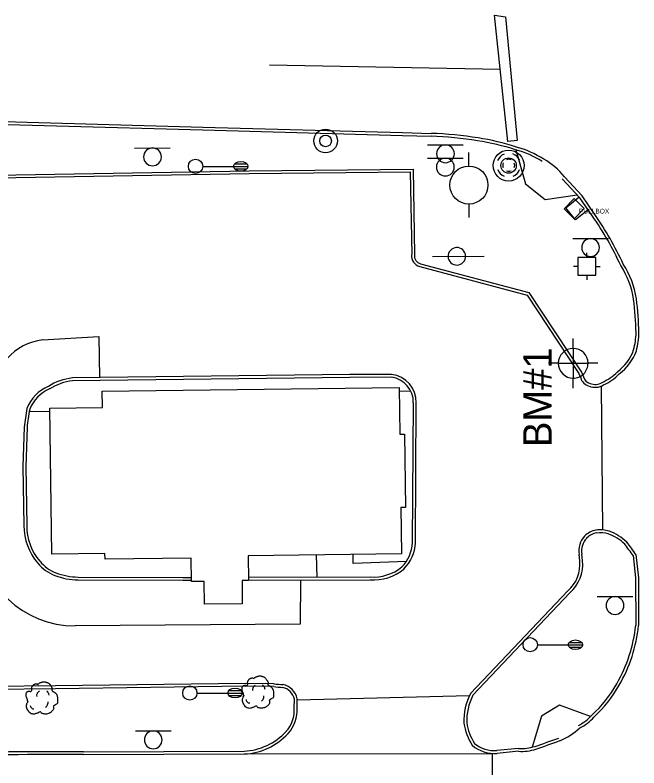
# Model space of a CAD drawing. Extents: x 2145380 to 2157287, y 139568 to 149130.
# Drawn here: x 2150536.2 to 2150667.3, y 145468.8 to 145627 of the extents above; entities that cross this region are included whole.
import ezdxf

# ---------------------------------------------------------------- set-up
doc = ezdxf.new("R2010")
doc.units = 0
for name, color, linetype in [('Default', 7, 'Continuous'), ('SURV_Benchmark', 7, 'Continuous'), ('TOPO_Asphalt', 7, 'Continuous'), ('TOPO_Building', 7, 'Continuous'), ('TOPO_Concrete', 7, 'Continuous'), ('TOPO_Curb Back', 7, 'Continuous'), ('TOPO_DRAIN_Manhole', 7, 'Continuous'), ('TOPO_Light Pole', 7, 'Continuous'), ('TOPO_Misc Line', 7, 'Continuous'), ('TOPO_Power Pole', 7, 'Continuous'), ('TOPO_Power Pullbox', 7, 'Continuous'), ('TOPO_San Manhole', 7, 'Continuous'), ('TOPO_Sidewalk', 7, 'Continuous'), ('TOPO_Sign', 7, 'Continuous'), ('TOPO_Tele Manhole', 7, 'Continuous'), ('TOPO_Traffic Signal', 7, 'Continuous'), ('TOPO_Tree', 7, 'Continuous')]:
    doc.layers.add(name, color=color, linetype=linetype)

# ---------------------------------------------------------------- blocks, each defined once
blk = doc.blocks.new('TRFSIG')
at = {"layer": 'TOPO_Traffic Signal'}
for p, q in [((0.04, 4.66), (0.04, 7.04)), ((-4.7, -0.09), (-7.08, -0.09)), ((4.79, -0.09), (7.17, -0.09)), ((0.04, -4.83), (0.04, -7.22))]:
    blk.add_line(p, q, dxfattribs=at)
blk.add_lwpolyline([(-4.7, -4.85), (4.81, -4.83), (4.79, 4.67), (-4.72, 4.66), (-4.7, -4.85)], dxfattribs=at)
blk = doc.blocks.new('LP')
at = {"layer": 'TOPO_Light Pole'}
blk.add_line((3.81, 0), (20.32, 0), dxfattribs=at)
for points in [[(20.32, 0), (27.94, 0)], [(20.32, 0), (23.5, 0)], [(20.83, 1.27), (27.43, 1.27)], [(20.83, 1.27), (23.5, 1.27)], [(23.71, 1.27), (27.43, 1.27)], [(23.71, 0), (27.94, 0)], [(20.83, -1.27), (27.43, -1.27)], [(20.83, -1.27), (23.5, -1.27)], [(23.71, -1.27), (27.43, -1.27)]]:
    blk.add_lwpolyline(points, dxfattribs=at)
blk.add_circle((0, 0), 3.81, dxfattribs=at)
blk.add_ellipse((24.13, 0), major_axis=(3.81, 0), ratio=0.666667, dxfattribs=at)
blk = doc.blocks.new('MHEXST')
at = {"layer": 'TOPO_DRAIN_Manhole'}
for centre, radius, start, end in [((-0.14, 0.26), 12.7, 112.97475, 158.26364), ((-0.14, 0.26), 12.7, 22.07441, 68.69913), ((-0.08, 0.11), 6.35, 157.97219, 204.16105), ((-0.08, 0.11), 6.35, 66.19406, 113.69103), ((-0.08, 0.11), 6.35, 336.80229, 21.40458), ((-0.14, 0.26), 12.7, 202.6921, 248.19382), ((-0.08, 0.11), 6.35, 248.57914, 293.19947), ((-0.14, 0.26), 12.7, 291.79631, 337.30323)]:
    blk.add_arc(centre, radius, start, end, dxfattribs=at)
blk = doc.blocks.new('TREE')
at = {"layer": 'TOPO_Tree'}
for points in [[(-14.07, -0.4), (-14.17, 0.5), (-14.37, 1.38), (-14.6, 2.25), (-14.84, 3.17), (-15.47, 3.96), (-15.66, 4.9), (-15.8, 5.59), (-15.71, 6.31), (-15.66, 7.01), (-15.6, 7.91), (-15.72, 8.8), (-15.13, 9.66), (-14.62, 10.42), (-13.76, 10.49), (-13.02, 10.72), (-12.18, 10.98), (-11.06, 10), (-10.37, 10.72), (-9.4, 11.74), (-10.29, 13.28), (-9.84, 14.42), (-9.56, 15.15), (-9.32, 15.89), (-8.78, 16.54), (-8.18, 17.26), (-7.5, 17.68), (-6.67, 18.13), (-6.14, 18.41), (-5.61, 18.61), (-5.08, 18.66), (-4.55, 18.71), (-4.02, 18.54), (-3.49, 18.13)], [(-3.49, 17.6), (-3.07, 18.27), (-2.58, 18.8), (-1.9, 19.19), (-1.05, 19.68), (-0.19, 19.96), (0.74, 20.24), (1.62, 20.51), (2.51, 20.82), (3.39, 20.77), (4.1, 20.73), (4.8, 20.47), (5.51, 20.24), (6.43, 19.95), (7.32, 19.73), (8.15, 19.19), (9.36, 18.4), (10.02, 17.21), (10.8, 16.01), (11.24, 15.33), (11.58, 14.62), (11.86, 13.89), (12.17, 13.08), (11.37, 12.02), (11.86, 11.25), (12, 11.03), (12.18, 10.86), (12.39, 10.72), (12.91, 10.35), (13.45, 10.02), (13.97, 9.66), (14.7, 9.16), (15.41, 8.68), (16.09, 8.07), (16.7, 7.53), (16.93, 6.73), (17.15, 5.95), (17.59, 4.38), (17.71, 2.77), (17.68, 1.19), (17.65, -0.25), (17.83, -2.22), (16.62, -3.04), (15.47, -3.83), (14.31, -4.58), (13.16, -5.35)], [(-4.21, 5.09), (-4.46, 6.09), (-4.3, 7.21), (-3.84, 8.21), (-3.33, 9.34), (-2.71, 10.27), (-1.64, 10.97)], [(5.89, 11.15), (6.5, 10.68), (6.96, 10.17), (7.36, 9.5), (7.93, 8.56), (8.31, 7.6), (8.46, 6.56)], [(13.16, -5.34), (13.25, -5.81), (13.36, -6.28), (13.45, -6.75), (13.76, -8.52), (12.24, -10.03), (10.8, -11.51), (9.98, -12.34), (9.13, -12.77), (8.15, -13.1), (5.97, -13.83), (3.32, -13.56), (1.27, -13.1), (0.49, -12.92), (-0.06, -11.44), (-0.84, -11.51), (-2.04, -11.61), (-3.28, -12.78), (-4.55, -13.1), (-6.06, -13.47), (-7.77, -14.03), (-9.31, -13.62), (-11.36, -13.09), (-12.84, -11.41), (-14.07, -9.39), (-15.32, -7.35), (-15.61, -5.13), (-15.13, -3.04), (-14.87, -1.89), (-13.91, -0.75), (-13.54, 0.13)], [(-11.38, -4.46), (-11.47, -5.41), (-11.03, -6.32), (-10.09, -7.22), (-9.3, -7.97), (-8.49, -8.26), (-7.7, -8.14)], [(4.79, -6.29), (5.71, -5.66), (6.3, -4.92), (6.81, -3.91), (7.36, -2.81), (7.63, -1.7), (7.54, -0.6)]]:
    blk.add_open_spline(points, degree=3, dxfattribs=at)
blk = doc.blocks.new('MH')
at = {"layer": 'Default'}
for radius in [8.25, 4.1]:
    blk.add_circle((0, 0), radius, dxfattribs=at)
blk = doc.blocks.new('pulbox')
at = {"layer": 'Default'}
blk.add_lwpolyline([(-5.38, -0.01), (-0.02, 5.42), (5.4, 0.06), (0.05, -5.36), (-5.38, -0.01)], dxfattribs=at)
blk.add_text('PULLBOX', height=2.54, dxfattribs=at).set_placement((2.54, -2.54))
blk = doc.blocks.new('POWPOL')
at = {"layer": 'TOPO_Power Pole'}
for p, q in [((0, 10.16), (0, 17.34)), ((0, -10.16), (0, -17.34))]:
    blk.add_line(p, q, dxfattribs=at)
blk.add_circle((0, 0), 10.16, dxfattribs=at)
blk = doc.blocks.new('EXMHSS')
at = {"layer": 'Default'}
for radius in [6.3, 3.13]:
    blk.add_circle((0, 0), radius, dxfattribs=at)
blk = doc.blocks.new('BM')
at = {"layer": 'SURV_Benchmark'}
for p, q in [((0, 2.49), (0, 4.15)), ((-2.49, 0), (-4.16, 0)), ((4.16, 0), (2.49, 0)), ((0, -4.16), (0, -2.49))]:
    blk.add_line(p, q, dxfattribs=at)
for points in [[(0, 2.49), (0, 2.49), (0, 0), (2.49, 0), (2.49, 0), (2.49, 0)], [(0, 2.49), (0, 2.49), (0, 0), (2.49, 0), (2.49, 0), (2.49, 0), (2.49, 0)], [(-2.5, 0), (-2.49, 0), (0, 0), (0, -2.49), (0, -2.49)], [(-2.5, 0), (-2.49, 0), (0, 0), (0, -2.49), (0, -2.49)]]:
    blk.add_lwpolyline(points, dxfattribs=at)
for start, end in [(90.0638, 180.0068), (0.0638, 90.0068), (0.0638, 90.0068), (180.0638, 270.0068), (180.0638, 270.0068), (269.9472, 359.9927)]:
    blk.add_arc((0, 0), 2.5, start, end, dxfattribs=at)

msp = doc.modelspace()

# ---------------------------------------------------------------- linework, layer by layer
at = {"layer": 'TOPO_Asphalt'}
for p, q in [((2150659.33, 145549.02), (2150659.6, 145518.81)), ((2150631.66, 145483.98), (2150595.46, 145483.02)), ((2150584.32, 145471.75), (2150636.51, 145471.85)), ((2150636.42, 145446.3), (2150636.51, 145471.85))]:
    msp.add_line(p, q, dxfattribs=at)
for points in [[(2150541.9, 145558.73), (2150553.78, 145559.46), (2150553.89, 145550.8)], [(2150596.17, 145508.3), (2150596.06, 145499.04), (2150548.8, 145498.64)]]:
    msp.add_lwpolyline(points, dxfattribs=at)
for centre, radius, start, end in [((2150640.36, 145584.14), 14.3, 38.314, 61.1609), ((2150543.25, 145547.31), 11.49, 96.7362, 139.3886), ((2150548.79, 145519.12), 20.48, 183.066, 270.0157), ((2150646.09, 145486.3), 12.61, 291.1252, 313.8956)]:
    msp.add_arc(centre, radius, start, end, dxfattribs=at)
at = {"layer": 'TOPO_Building'}
msp.add_lwpolyline([(2150554.47, 145547.93), (2150616.86, 145548.74), (2150616.98, 145538.89), (2150618, 145538.91), (2150618.2, 145523.5), (2150617.23, 145523.49), (2150617.35, 145513.82), (2150585.14, 145513.4), (2150585.21, 145508.2), (2150583.85, 145508.18), (2150583.91, 145503.31), (2150575.97, 145503.2), (2150575.91, 145508), (2150573.2, 145507.97), (2150573.13, 145512.87), (2150555.06, 145512.64), (2150555.04, 145513.87), (2150543.86, 145513.72), (2150543.46, 145544.38), (2150554.52, 145544.52)], close=True, dxfattribs=at)
at = {"layer": 'TOPO_Concrete'}
msp.add_lwpolyline([(2150656.57, 145586.07), (2150653.93, 145583.94), (2150651.87, 145586.48), (2150654.69, 145588.75)], dxfattribs=at)
at = {"layer": 'TOPO_Curb Back'}
for points in [[(2150477.09, 145605.99), (2150514.04, 145605.14), (2150575.62, 145603.42), (2150617.56, 145602.28), (2150623.61, 145602.1)], [(2150477.07, 145605.39), (2150514.02, 145604.54), (2150575.61, 145602.82), (2150617.55, 145601.68), (2150623.6, 145601.5)], [(2150513.15, 145579.53), (2150513.68, 145593.46), (2150532.18, 145593.36), (2150585.35, 145594.27), (2150619.78, 145594.61), (2150620.1, 145576.6)], [(2150513.75, 145579.46), (2150514.26, 145592.85), (2150532.19, 145592.76), (2150585.36, 145593.67), (2150619.19, 145594), (2150619.5, 145576.63)], [(2150657.98, 145585.07), (2150655.32, 145588.96), (2150651.58, 145593)], [(2150657.49, 145584.73), (2150654.85, 145588.59), (2150651.14, 145592.59)], [(2150621.2, 145574.12), (2150643.78, 145568.15), (2150654.64, 145551.67), (2150655.02, 145550.74)], [(2150621.36, 145574.7), (2150644.15, 145568.67), (2150655.17, 145551.95), (2150655.59, 145550.94)], [(2150590.52, 145485.9), (2150584.61, 145485.96), (2150544.67, 145485.45), (2150504.87, 145485.03), (2150488.76, 145484.82), (2150487.47, 145510.22), (2150484.19, 145571.04), (2150494.66, 145571.37)], [(2150590.57, 145486.5), (2150584.61, 145486.56), (2150544.67, 145486.05), (2150504.86, 145485.63), (2150489.33, 145485.43), (2150488.07, 145510.25), (2150484.82, 145570.46), (2150494.71, 145570.78)], [(2150615.28, 145551.48), (2150606.52, 145551.44), (2150548.21, 145550.73)], [(2150615.25, 145550.88), (2150606.52, 145550.84), (2150548.25, 145550.13)], [(2150619.69, 145516.15), (2150619.85, 145545.5)], [(2150620.29, 145516.13), (2150620.45, 145545.48)], [(2150538.09, 145540.37), (2150537.79, 145532.11), (2150538.01, 145519.73)], [(2150538.69, 145540.34), (2150538.39, 145532.1), (2150538.61, 145519.74)], [(2150654.81, 145512.33), (2150654.67, 145513.65)], [(2150655.41, 145512.39), (2150655.26, 145513.73)], [(2150666.03, 145513.41), (2150666.56, 145508.75), (2150666.59, 145498.76)], [(2150666.61, 145513.63), (2150667.16, 145508.78), (2150667.19, 145498.73)], [(2150549.41, 145508.31), (2150571.42, 145508.22), (2150573.19, 145508.22)], [(2150549.42, 145508.91), (2150571.42, 145508.82), (2150573.19, 145508.82)], [(2150585.2, 145508.86), (2150610.78, 145508.94)], [(2150585.21, 145508.26), (2150610.76, 145508.34)], [(2150631.88, 145484.42), (2150652.29, 145506.04)], [(2150632.37, 145484.07), (2150652.71, 145505.6)], [(2150594.83, 145481.4), (2150594.87, 145483.26)], [(2150595.43, 145481.41), (2150595.47, 145483.32)], [(2150641.96, 145472.91), (2150637.41, 145472.45)], [(2150550.51, 145472.21), (2150584.3, 145472.35)], [(2150550.51, 145471.61), (2150584.32, 145471.75)], [(2150641.96, 145472.31), (2150637.46, 145471.86)]]:
    msp.add_lwpolyline(points, dxfattribs=at)
for centre, radius, start, end in [((2150621.31, 145525.94), 75.59, 80.8354, 88.2696), ((2150621.31, 145525.93), 76.2, 80.837, 88.2691), ((2150625.61, 145550.56), 51.2, 71.9266, 81.1968), ((2150625.61, 145550.57), 50.59, 71.904, 81.2004), ((2150636.83, 145581.06), 18.17, 56.2603, 75.6793), ((2150636.83, 145581.06), 18.76, 56.2602, 75.6189), ((2150603.35, 145546.87), 66.06, 24.5914, 34.9674), ((2150603.36, 145546.87), 66.65, 24.6286, 34.9649), ((2150621.83, 145576.38), 2.35, 173.9475, 254.2915), ((2150621.83, 145576.38), 1.75, 172.8283, 254.1477), ((2150648.13, 145564.43), 18.24, 8.9696, 33.003), ((2150648.13, 145564.43), 18.84, 8.9315, 32.868), ((2150579.46, 145557.33), 87.25, 1.9097, 6.5387), ((2150579.48, 145557.34), 87.83, 1.8984, 6.5473), ((2150651.75, 145560.54), 14.91, 344.8536, 358.8584), ((2150651.76, 145560.54), 15.51, 344.7591, 358.9183), ((2150656.61, 145560.11), 10.15, 307.0873, 339.9953), ((2150656.61, 145560.11), 10.75, 307.3425, 340.1315), ((2150655.71, 145558.76), 9.73, 293.0567, 316.156), ((2150549.66, 145538.55), 12.27, 96.7561, 122.0393), ((2150614.58, 145545.65), 5.27, 358.3175, 82.7933), ((2150614.58, 145545.65), 5.87, 358.389, 83.1867), ((2150657.47, 145551.48), 2.56, 196.8693, 254.5977), ((2150657.47, 145551.48), 1.96, 196.0727, 255.7145), ((2150655.71, 145558.76), 10.33, 293.354, 315.8926), ((2150546.46, 145541.23), 8.4, 113.2521, 158.4001), ((2150549.66, 145538.55), 11.67, 96.9088, 122.2674), ((2150658.05, 145552.01), 3.25, 247.2096, 302.6602), ((2150658.05, 145552.01), 2.65, 246.3567, 303.6778), ((2150546.46, 145541.23), 7.8, 112.9142, 158.0127), ((2150573.75, 145537.25), 35.8, 168.5994, 174.9889), ((2150573.78, 145537.24), 35.23, 168.6929, 174.9624), ((2150549.89, 145519.66), 11.89, 179.6306, 221.1443), ((2150549.89, 145519.66), 11.29, 179.597, 221.2065), ((2150658.92, 145514.48), 4.33, 99.1547, 135.4762), ((2150659.16, 145513.1), 5.73, 71.134, 99.3045), ((2150659.21, 145514.39), 4.6, 137.1053, 189.2242), ((2150659.21, 145514.39), 4, 137.2275, 189.4495), ((2150658.92, 145514.48), 3.73, 99.1443, 135.3406), ((2150659.16, 145513.1), 5.13, 71.2344, 99.3177), ((2150657.06, 145508), 10.65, 47.3553, 69.3305), ((2150657.06, 145508), 11.25, 47.0925, 69.3791), ((2150611.88, 145516.52), 7.81, 315.3169, 357.2573), ((2150611.88, 145516.52), 8.41, 315.0947, 357.3447), ((2150620.83, 145482.35), 54.84, 34.4951, 37.6199), ((2150620.79, 145482.32), 55.5, 34.3409, 37.6699), ((2150647.65, 145511.54), 7.81, 310.3944, 6.2403), ((2150547.37, 145517), 8.25, 218.783, 249.8156), ((2150547.37, 145517), 7.65, 218.69, 249.852), ((2150611.48, 145518.36), 9.45, 265.7556, 309.0777), ((2150647.65, 145511.54), 7.21, 310.14, 6.2448), ((2150549.6, 145522.41), 14.1, 248.8929, 269.2245), ((2150549.6, 145522.4), 13.49, 248.8684, 269.214), ((2150611.48, 145518.36), 10.05, 265.8902, 309.2637), ((2150635.53, 145502.1), 31.24, 330.0285, 353.8573), ((2150635.53, 145502.1), 31.84, 330.0365, 353.9175), ((2150592.98, 145503.37), 17.64, 261.9927, 268.0638), ((2150592.98, 145503.37), 17.04, 261.8644, 268.2558), ((2150591.61, 145482.48), 3.35, 13.53, 76.6093), ((2150591.61, 145482.48), 3.95, 12.3664, 77.5252), ((2150640.15, 145498.99), 25.69, 312.069, 330.8878), ((2150640.15, 145498.99), 26.29, 312.1486, 330.8774), ((2150642.74, 145478.69), 12.28, 152.1981, 182.1282), ((2150642.74, 145478.69), 11.68, 152.5944, 181.9678), ((2150588.21, 145480.95), 6.63, 317.3947, 3.9281), ((2150588.21, 145480.95), 7.23, 317.3974, 3.714), ((2150650.53, 145485.84), 9.04, 296.4889, 319.1004), ((2150650.53, 145485.84), 9.64, 296.4893, 318.8767), ((2150642.14, 145479.97), 11.79, 188.4665, 212.8883), ((2150642.14, 145479.97), 11.19, 188.636, 212.4327), ((2150583.72, 145485.06), 12.72, 272.6215, 317.4572), ((2150583.72, 145485.06), 13.32, 272.5662, 317.456), ((2150612.19, 145576.5), 108.37, 287.8541, 290.6592), ((2150612.22, 145576.4), 108.86, 287.8559, 290.6614), ((2150636.95, 145479.12), 7.28, 229.6364, 274.0438), ((2150636.95, 145479.12), 6.68, 230.3884, 273.9682), ((2150642.61, 145481.58), 8.7, 265.6584, 288.7887), ((2150545.26, 144358.6), 1113.61, 89.7301, 92.9557), ((2150545.26, 144358.63), 1112.99, 89.72994, 92.95474), ((2150642.61, 145481.58), 9.3, 265.991, 288.7554)]:
    msp.add_arc(centre, radius, start, end, dxfattribs=at)
at = {"layer": 'TOPO_Misc Line'}
msp.add_line((2150638.12, 145615.51), (2150589.6, 145616.4), dxfattribs=at)
msp.add_lwpolyline([(2150639.23, 145626.56), (2150641.66, 145600.6), (2150639.71, 145600.41), (2150636.91, 145626.96)], close=True, dxfattribs=at)
at = {"layer": 'TOPO_Sidewalk'}
for p, q in [((2150619.31, 145547.98), (2150616.87, 145547.92)), ((2150543.47, 145543.61), (2150539.14, 145543.68)), ((2150599.66, 145508.91), (2150599.47, 145513.58))]:
    msp.add_line(p, q, dxfattribs=at)
for points in [[(2150641.36, 145598.65), (2150643.41, 145591.54), (2150647.58, 145588.22), (2150654.3, 145589.18)], [(2150618.38, 145512.18), (2150607.19, 145511.78), (2150607.19, 145513.69)], [(2150657.08, 145479.61), (2150650.55, 145482.03), (2150646.78, 145479.69), (2150644.81, 145473.17)]]:
    msp.add_lwpolyline(points, dxfattribs=at)
at = {"layer": 'TOPO_Sign'}
for points in [[(2150622.85, 145599.68), (2150630.35, 145599.69)], [(2150626.6, 145599.68), (2150626.6, 145599.68)], [(2150561.29, 145599.03), (2150568.78, 145599.04)], [(2150565.04, 145599.03), (2150565.04, 145599.03)], [(2150624.74, 145597.82), (2150624.74, 145597.82)], [(2150628.47, 145597.82), (2150628.47, 145597.82)], [(2150563.17, 145597.17), (2150563.17, 145597.17)], [(2150566.9, 145597.17), (2150566.9, 145597.17)], [(2150622.83, 145596.9), (2150630.33, 145596.9)], [(2150626.58, 145596.9), (2150626.58, 145596.9)], [(2150565.04, 145595.3), (2150565.04, 145595.3)], [(2150624.72, 145595.03), (2150624.72, 145595.03)], [(2150626.6, 145595.95), (2150626.6, 145595.95)], [(2150628.45, 145595.03), (2150628.45, 145595.03)], [(2150626.58, 145593.16), (2150626.58, 145593.16)], [(2150653.35, 145579.99), (2150660.84, 145580)], [(2150657.1, 145579.99), (2150657.1, 145579.99)], [(2150655.23, 145578.12), (2150655.23, 145578.12)], [(2150658.97, 145578.12), (2150658.97, 145578.12)], [(2150623.86, 145576.26), (2150634.73, 145576.32)], [(2150657.1, 145576.26), (2150657.1, 145576.26)], [(2150658.48, 145504.79), (2150665.97, 145504.8)], [(2150662.23, 145504.79), (2150662.23, 145504.79)], [(2150660.36, 145502.93), (2150660.36, 145502.93)], [(2150664.1, 145502.93), (2150664.1, 145502.93)], [(2150662.23, 145501.06), (2150662.23, 145501.06)], [(2150561.45, 145476.59), (2150568.95, 145476.59)], [(2150565.2, 145476.59), (2150565.2, 145476.59)], [(2150563.34, 145474.72), (2150563.34, 145474.72)], [(2150567.07, 145474.72), (2150567.07, 145474.72)], [(2150565.2, 145472.85), (2150565.2, 145472.85)]]:
    msp.add_lwpolyline(points, dxfattribs=at)
for centre, radius, start, end in [((2150626.6, 145597.82), 1.87, 90, 180), ((2150626.6, 145597.82), 1.87, 360, 90), ((2150565.04, 145597.17), 1.87, 90, 180), ((2150565.04, 145597.17), 1.87, 360, 90), ((2150626.6, 145597.82), 1.87, 180, 270), ((2150626.6, 145597.82), 1.87, 270, 0), ((2150565.04, 145597.17), 1.87, 180, 270), ((2150565.04, 145597.17), 1.87, 270, 0), ((2150626.58, 145595.03), 1.87, 90, 180), ((2150626.58, 145595.03), 1.87, 360, 90), ((2150626.58, 145595.03), 1.87, 180, 270), ((2150626.58, 145595.03), 1.87, 270, 0), ((2150657.1, 145578.12), 1.87, 90, 180), ((2150657.1, 145578.12), 1.87, 360, 90), ((2150628.99, 145576.28), 1.84, 47.4196, 227.4196), ((2150628.99, 145576.28), 1.84, 227.4196, 47.4196), ((2150657.1, 145578.12), 1.87, 180, 270), ((2150657.1, 145578.12), 1.87, 270, 0), ((2150662.23, 145502.93), 1.87, 90, 180), ((2150662.23, 145502.93), 1.87, 360, 90), ((2150662.23, 145502.93), 1.87, 180, 270), ((2150662.23, 145502.93), 1.87, 270, 0), ((2150565.2, 145474.72), 1.87, 90, 180), ((2150565.2, 145474.72), 1.87, 360, 90), ((2150565.2, 145474.72), 1.87, 180, 270), ((2150565.2, 145474.72), 1.87, 270, 0)]:
    msp.add_arc(centre, radius, start, end, dxfattribs=at)

# ---------------------------------------------------------------- block references
at = {"layer": 'SURV_Benchmark', "xscale": 1.25, "yscale": 1.25}
msp.add_blockref('BM', (2150653.44, 145553.81), dxfattribs=at)
at = {"layer": 'TOPO_DRAIN_Manhole', "xscale": 0.19685000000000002, "yscale": 0.19685000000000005}
msp.add_blockref('MHEXST', (2150639.91, 145595.4), dxfattribs=at)
at = {"layer": 'TOPO_Light Pole', "xscale": 0.39370000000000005, "yscale": 0.3937000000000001}
for p in [(2150574.09, 145595.18), (2150644.41, 145494.69), (2150572.88, 145484.55)]:
    msp.add_blockref('LP', p, dxfattribs=at)
at = {"layer": 'TOPO_Power Pole', "xscale": 0.39370000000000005, "yscale": 0.3937000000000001}
msp.add_blockref('POWPOL', (2150631.53, 145591.25), dxfattribs=at)
at = {"layer": 'TOPO_Power Pullbox', "xscale": 0.39370000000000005, "yscale": 0.3937000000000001}
msp.add_blockref('pulbox', (2150653.65, 145586.27), dxfattribs=at)
at = {"layer": 'TOPO_San Manhole', "xscale": 0.39370000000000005, "yscale": 0.3937000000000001}
msp.add_blockref('EXMHSS', (2150601.41, 145600.52), dxfattribs=at)
at = {"layer": 'TOPO_Tele Manhole', "xscale": 0.39370000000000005, "yscale": 0.3937000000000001}
msp.add_blockref('MH', (2150639.87, 145595.35), dxfattribs=at)
at = {"layer": 'TOPO_Traffic Signal', "xscale": 0.39370000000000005, "yscale": 0.3937000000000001}
msp.add_blockref('TRFSIG', (2150656.3, 145574.21), dxfattribs=at)
at = {"layer": 'TOPO_Tree', "xscale": 0.19685000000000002, "yscale": 0.19685000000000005}
for p in [(2150586.98, 145484.06), (2150541.6, 145482.83)]:
    msp.add_blockref('TREE', p, dxfattribs=at)

# ---------------------------------------------------------------- texts
at = {"layer": 'SURV_Benchmark'}
msp.add_text('BM#1', height=6, rotation=90, dxfattribs=at).set_placement((2150648.94, 145536.2))

doc.saveas('drawing.dxf')
